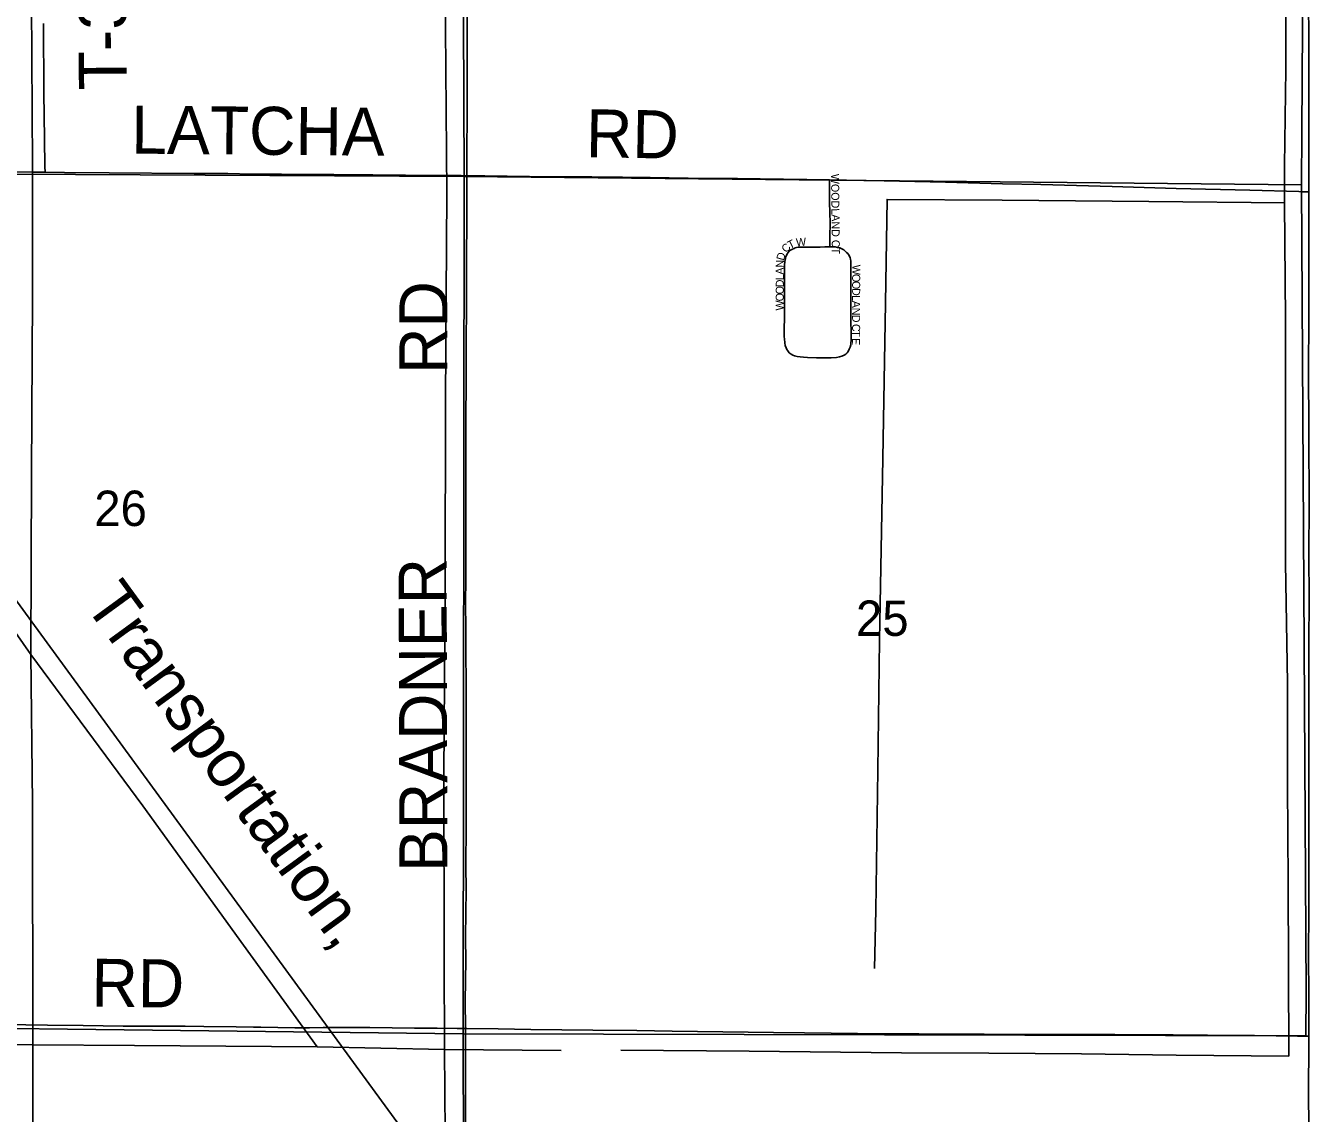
# Model space of a CAD drawing. Extents: x 1443599 to 1910620, y 1028088 to 1361369.
# Drawn here: x 1709845 to 1717870, y 1286641 to 1293435 of the extents above; entities that cross this region are included whole.
import ezdxf

# ---------------------------------------------------------------- set-up
doc = ezdxf.new("R2010")
doc.units = 0
for name, color, linetype in [('GM_X_Adjacent_County', 7, 'Continuous'), ('GM_X_County', 7, 'Continuous'), ('GM_X_County_Road', 7, 'Continuous'), ('GM_X_Minor_River', 7, 'Continuous'), ('GM_X_Rail_Line', 7, 'Continuous'), ('GM_X_Rail_Line_Text', 7, 'Continuous'), ('GM_X_Section', 7, 'Continuous'), ('GM_X_Section_Text', 7, 'Continuous'), ('GM_X_Township', 7, 'Continuous'), ('GM_X_Township_Road', 7, 'Continuous'), ('GM_X_Township_Road_Text', 7, 'Continuous'), ('GM_X_Township_Subdivision', 7, 'Continuous'), ('GM_X_Township_Subdivision_Text', 7, 'Continuous')]:
    doc.layers.add(name, color=color, linetype=linetype)

msp = doc.modelspace()

# ---------------------------------------------------------------- linework, layer by layer
at = {"layer": 'GM_X_Adjacent_County'}
msp.add_lwpolyline([(1717859.2, 1293638.8), (1717860.9, 1293302.4), (1717861, 1293199.1), (1717861.2, 1293085.5), (1717861.6, 1292957), (1717860.8, 1292716.2), (1717861.1, 1292519.7), (1717860.9, 1292397.5), (1717860.5, 1292076.6), (1717861.3, 1291731.9), (1717860.3, 1291584.3), (1717860.1, 1291305.2), (1717860.2, 1290894.9), (1717862.4, 1290435.3), (1717861.6, 1290139.9), (1717862.3, 1289844.4), (1717861.8, 1289581.9), (1717861.8, 1288925.3), (1717861.8, 1288400.1), (1717860.8, 1287924.2), (1717859.1, 1287612.4), (1717860.2, 1287392.2), (1717860.4, 1287349.7), (1717860.2, 1287123.9), (1717860.2, 1287054.3), (1717858.6, 1286793.3), (1717862.2, 1286529.1)], dxfattribs=at)
at = {"layer": 'GM_X_County'}
msp.add_lwpolyline([(1717859.2, 1293638.8), (1717860.9, 1293302.4), (1717861, 1293199.1), (1717861.2, 1293085.5), (1717861.6, 1292957), (1717860.8, 1292716.2), (1717861.1, 1292519.7), (1717860.9, 1292397.5), (1717860.5, 1292076.6), (1717861.3, 1291731.9), (1717860.3, 1291584.3), (1717860.1, 1291305.2), (1717860.2, 1290894.9), (1717862.4, 1290435.3), (1717861.6, 1290139.9), (1717862.3, 1289844.4), (1717861.8, 1289581.9), (1717861.8, 1288925.3), (1717861.8, 1288400.1), (1717860.8, 1287924.2), (1717859.1, 1287612.4), (1717860.2, 1287392.2), (1717860.4, 1287349.7), (1717860.2, 1287123.9), (1717860.2, 1287054.3), (1717858.6, 1286793.3), (1717862.2, 1286529.1)], dxfattribs=at)
at = {"layer": 'GM_X_County_Road'}
for points in [[(1717860.8, 1292716.2), (1717861.6, 1292957), (1717861.3, 1293085.5), (1717861, 1293199.1), (1717860.9, 1293302.4), (1717859.2, 1293638.8), (1717859.6, 1293787), (1717859.5, 1293961.9), (1717859.4, 1294321.6), (1717858.5, 1294515.4), (1717858.3, 1294712.3), (1717857.6, 1294896.2), (1717858.3, 1295109.6), (1717858.6, 1295381.8), (1717858.5, 1295470.7), (1717859.5, 1295800.5), (1717859.3, 1295878.6)], [(1717860.9, 1292397.5), (1717861.1, 1292519.7), (1717860.8, 1292716.2)], [(1717860.2, 1287392.2), (1717859.1, 1287612.4), (1717860.8, 1287924.2), (1717861.9, 1288400.1), (1717861.8, 1288925.3), (1717861.8, 1289581.9), (1717862.3, 1289844.4), (1717861.6, 1290139.9), (1717862.4, 1290435.3), (1717860.2, 1290894.9), (1717860.1, 1291305.2), (1717860.3, 1291584.3), (1717861.4, 1291731.9), (1717860.4, 1292076.6), (1717860.9, 1292397.5)], [(1717860.2, 1287123.9), (1717860.4, 1287349.7), (1717860.2, 1287392.2)], [(1717867.3, 1281828.7), (1717868.6, 1282064.9), (1717868.5, 1282327.6), (1717868.6, 1282491.6), (1717867.4, 1282615.3), (1717865.5, 1283132.1), (1717867.6, 1283641.6), (1717870.4, 1283903.4), (1717869.5, 1284723.7), (1717868.4, 1285101.2), (1717866.2, 1285478.8), (1717865.8, 1285724.9), (1717864.3, 1286135.2), (1717862.2, 1286529.1), (1717858.5, 1286793.3), (1717860.2, 1287054.3), (1717860.2, 1287123.9)]]:
    msp.add_lwpolyline(points, dxfattribs=at)
at = {"layer": 'GM_X_Minor_River'}
for points in [[(1712446.2, 1295954), (1712462.9, 1294601.2), (1712468.4, 1293422.9), (1712476.1, 1292388.9), (1712467.7, 1291096.8), (1712465.2, 1289928.8), (1712456.7, 1288754.9), (1712458.4, 1287600.9), (1712461.5, 1287039.9), (1712468.9, 1285990), (1712470.1, 1285308.8), (1712471.9, 1284283.1), (1712471.8, 1283519.8)], [(1717843.3, 1295990.4), (1717794.9, 1295975.8), (1717765.5, 1295952.1), (1717749, 1295914.3), (1717736, 1295850.3), (1717729.9, 1295589.9), (1717734, 1294836.4), (1717720.1, 1294077.2), (1717717.7, 1293161.6), (1717708.2, 1292562.6), (1717708.5, 1292326.2), (1717715.1, 1291604.8), (1717714.7, 1290695.2), (1717714.9, 1290078.1), (1717727.1, 1289330.7), (1717727, 1288693.6), (1717731.4, 1288084.5), (1717736.2, 1286998.6), (1717033.1, 1287003.9), (1716440, 1287013.5), (1715862.8, 1287016.9), (1715317.5, 1287019.7), (1714364.9, 1287029.1), (1713564.1, 1287036.1)], [(1709886.6, 1283481.5), (1709886.7, 1284751.6), (1709889.6, 1286075.8), (1709889.4, 1287069.4), (1709887.2, 1288578), (1709877.9, 1289507.8), (1709881.8, 1290637.7), (1709887.2, 1291743.5), (1709888.2, 1292565), (1709879.5, 1293915.6), (1709870.7, 1294120.1), (1709863.7, 1294387.6)], [(1705881.7, 1292455.2), (1707034, 1292444.7), (1707737, 1292439.4), (1708015, 1292078.3), (1708871.3, 1290900.4), (1709553.6, 1289967.8), (1709877.9, 1289507.8), (1710576.1, 1288560.9), (1711205.5, 1287691.3), (1711666.8, 1287056.7)], [(1717712.5, 1292328.1), (1716861.7, 1292337.9), (1715945, 1292344.8), (1715226, 1292350.4), (1715215.8, 1291701.4), (1715200.5, 1290732), (1715178.5, 1289596.3), (1715167.7, 1288785.1), (1715155.8, 1287909.8), (1715148.1, 1287545.3)], [(1713190.5, 1287034.1), (1712461.5, 1287039.9), (1711666.8, 1287056.7), (1710524.5, 1287065.2), (1709889.4, 1287069.4), (1708938.8, 1287078.8), (1708098.1, 1287092.3), (1707540.8, 1287095.3)]]:
    msp.add_lwpolyline(points, dxfattribs=at)
at = {"layer": 'GM_X_Rail_Line'}
msp.add_lwpolyline([(1717825.8, 1278822.8), (1716822.1, 1280211.7), (1715637.8, 1281834.7), (1714250.7, 1283728.1), (1713709.7, 1284470.3), (1712898.2, 1285581.7), (1711735.6, 1287174.3), (1709979.1, 1289579.3), (1709386.1, 1290389.9), (1708794.8, 1291203.2), (1707812.5, 1292548.7), (1707536, 1292924.1), (1707405.9, 1293085.4), (1707271.5, 1293263.9), (1705945.1, 1295082.8), (1705293.1, 1295996.6), (1703887.8, 1297922.2), (1701978.7, 1300507.5), (1699576.3, 1303796.8), (1697082, 1307211.8), (1696597.4, 1307873.3)], dxfattribs=at)
at = {"layer": 'GM_X_Section'}
for points in [[(1712561.7, 1297844.2), (1712584.4, 1292492.8), (1707321.6, 1292521.3), (1707289, 1297884.8)], [(1717818.4, 1292774.6), (1717815, 1292440.6), (1712584.4, 1292492.8), (1712561.7, 1297844.2), (1717849.6, 1297674.3)], [(1707321.6, 1292521.3), (1712584.4, 1292492.8), (1712579, 1287137.7), (1707280.6, 1287200.6)], [(1712584.4, 1292492.8), (1717815, 1292440.6), (1717844.4, 1287397.2), (1717842.8, 1287125), (1712579, 1287137.7)], [(1712579, 1287137.7), (1712591.9, 1281818.5), (1712453.9, 1281826), (1707289.8, 1281901.5), (1707280.6, 1287200.6)]]:
    msp.add_lwpolyline(points, close=True, dxfattribs=at)
at = {"layer": 'GM_X_Township'}
msp.add_lwpolyline([(1717859.2, 1293638.8), (1717860.9, 1293302.4), (1717861, 1293199.1), (1717861.2, 1293085.5), (1717861.6, 1292957), (1717860.8, 1292716.2), (1717861.1, 1292519.7), (1717860.9, 1292397.5), (1717860.5, 1292076.6), (1717861.3, 1291731.9), (1717860.3, 1291584.3), (1717860.1, 1291305.2), (1717860.2, 1290894.9), (1717862.4, 1290435.3), (1717861.6, 1290139.9), (1717862.3, 1289844.4), (1717861.8, 1289581.9), (1717861.8, 1288925.3), (1717861.8, 1288400.1), (1717860.8, 1287924.2), (1717859.1, 1287612.4), (1717860.2, 1287392.2), (1717860.4, 1287349.7), (1717860.2, 1287123.9), (1717860.2, 1287054.3), (1717858.6, 1286793.3), (1717862.2, 1286529.1)], dxfattribs=at)
at = {"layer": 'GM_X_Township_Road'}
for points in [[(1712601.2, 1292498.2), (1712601.2, 1292625.6), (1712602.3, 1292901.5), (1712603.6, 1293134.6), (1712602.7, 1293610.8), (1712600.8, 1294041), (1712600.1, 1294303.7), (1712598.7, 1294596), (1712597.2, 1294983.4), (1712597.1, 1295305.3), (1712597, 1295584.3), (1712593.2, 1295942.2), (1712590, 1296050.4), (1712585.1, 1296293.3), (1712584, 1296496.8), (1712579.5, 1297137), (1712576.6, 1297517.8), (1712576.5, 1297521)], [(1709965.8, 1292520), (1709965.1, 1292554.9), (1709961.6, 1292729.5), (1709957.6, 1293015.3), (1709955.7, 1293449.6)], [(1707929.1, 1292547), (1708041.1, 1292545.6), (1708362.9, 1292542.2), (1708628.8, 1292538.6), (1708852.1, 1292536.6), (1709068.8, 1292532.6), (1709889.5, 1292520.7), (1709965.8, 1292520)], [(1709965.8, 1292520), (1710086.5, 1292518.9), (1710365.6, 1292517.2), (1710897.4, 1292512.5), (1711005.8, 1292512.6), (1711107.6, 1292511.1), (1711255.3, 1292508.6), (1711442.5, 1292507), (1711616.4, 1292505.6), (1711770.8, 1292505.5), (1711921.8, 1292503.2), (1712013.7, 1292502.8), (1712420.9, 1292498.9), (1712565.3, 1292498.6), (1712601.2, 1292498.2)], [(1712592, 1287170.7), (1712592, 1287188.4), (1712591.2, 1287326.3), (1712593, 1287483.9), (1712594.1, 1287585), (1712593.7, 1287745.7), (1712596.3, 1288037.9), (1712595.7, 1288188.8), (1712596, 1288431.5), (1712596.7, 1288746), (1712597.3, 1289005.3), (1712596.6, 1289149.7), (1712596.7, 1289274.4), (1712595, 1289573.1), (1712594.6, 1289661.8), (1712593.6, 1289835.7), (1712594.1, 1289970.3), (1712593.8, 1290180.4), (1712593.9, 1290452.9), (1712594.9, 1290754.8), (1712595.4, 1291004.3), (1712596.3, 1291181.6), (1712597.8, 1291483.6), (1712598.9, 1291651), (1712598.4, 1291943.1), (1712600.2, 1292258.3), (1712601.4, 1292393.4), (1712601.2, 1292486.1), (1712601.2, 1292498.2)], [(1712601.2, 1292498.2), (1712617.9, 1292498), (1712713, 1292496.8), (1712992.1, 1292494), (1713195.7, 1292492), (1713382.9, 1292490.7), (1713573.2, 1292488.4), (1713747.3, 1292486.9), (1713983.6, 1292483.8), (1714141.3, 1292481.6), (1714292.3, 1292479.9), (1714433.4, 1292478), (1714725.7, 1292474.5), (1714866.9, 1292472)], [(1714866.9, 1292472), (1715080.2, 1292468.1), (1715208.2, 1292465.6), (1715592.3, 1292457.6), (1715946.8, 1292448), (1716186.5, 1292442.6), (1716632.9, 1292430.6), (1717033.2, 1292419.1), (1717492.8, 1292407.6), (1717798.8, 1292399.2), (1717821, 1292398.5), (1717860.9, 1292397.5)], [(1709699.2, 1287196.6), (1709846.8, 1287193.4), (1709981.4, 1287190.8), (1710204.6, 1287189.3), (1710454, 1287186.2), (1710700.2, 1287185.3), (1710723.1, 1287185.2), (1710745.9, 1287185.4), (1710759, 1287185.3), (1710788.5, 1287185.1), (1710811.5, 1287185), (1710841, 1287184.9), (1710959, 1287183.8), (1711159.2, 1287180.7), (1711267.5, 1287179), (1711313.4, 1287178.5), (1711525.6, 1287175.7), (1711617.6, 1287175.3), (1711702.9, 1287176.5), (1711738.9, 1287176.8), (1711791.4, 1287176.6), (1711870.1, 1287176.4), (1711994.8, 1287176.3), (1712273.7, 1287172.5), (1712414.9, 1287172), (1712540.8, 1287170.6), (1712592, 1287170.7)], [(1712591.9, 1286302.2), (1712593.1, 1286705.9), (1712592.4, 1286998), (1712592, 1287170.7)], [(1712592, 1287170.7), (1712600.3, 1287170.6), (1712796.6, 1287168.4), (1713000.1, 1287164.9), (1713387.4, 1287160), (1713663, 1287157.5), (1713882.9, 1287154.1), (1714516.3, 1287146.8), (1714709.9, 1287144.6), (1715208.7, 1287138.4), (1715425.3, 1287137.1), (1715632.1, 1287135.8), (1715832.3, 1287134.8), (1716065.3, 1287133.7), (1716272.1, 1287133.8), (1716446, 1287133.9), (1716649.5, 1287133.7), (1717013.8, 1287130.9), (1717227.1, 1287129.6), (1717521.9, 1287127), (1717791, 1287123.8), (1717855.3, 1287123.9), (1717860.2, 1287123.9)]]:
    msp.add_lwpolyline(points, dxfattribs=at)
at = {"layer": 'GM_X_Township_Subdivision'}
for points in [[(1714869, 1292055), (1714869, 1292079.2), (1714869, 1292102.2), (1714869, 1292121.2), (1714869.8, 1292198.8), (1714868.6, 1292271.1), (1714867.7, 1292330.5), (1714867.7, 1292383.4), (1714866.8, 1292427), (1714866.9, 1292465.4), (1714866.9, 1292472)], [(1714869, 1292055), (1714836.7, 1292054.2), (1714808.4, 1292052.9), (1714780, 1292051.7), (1714754.1, 1292051.6), (1714683.3, 1292052.1), (1714671.1, 1292050.9), (1714659.8, 1292048.9), (1714652.1, 1292046.8), (1714644.9, 1292044), (1714636, 1292040.4), (1714626.9, 1292035.4), (1714619.6, 1292030.7), (1714615.3, 1292026.9), (1714611.7, 1292023), (1714608.1, 1292018.1), (1714602.9, 1292009.7), (1714597.6, 1291999.5), (1714594.9, 1291993.1), (1714591.1, 1291981.3), (1714587.7, 1291962.5), (1714586.2, 1291940.2), (1714585.9, 1291919.6), (1714585.9, 1291893.3), (1714584.8, 1291804), (1714584.8, 1291750.3), (1714585.2, 1291706.7), (1714584.9, 1291619.9), (1714584, 1291531), (1714584, 1291508.2), (1714584.4, 1291492.1), (1714585.3, 1291479.5), (1714587.5, 1291453.9), (1714590.4, 1291438.4), (1714595.2, 1291423.7), (1714600.5, 1291413.1), (1714605.5, 1291404.9), (1714610.7, 1291398.1), (1714615.6, 1291392.8), (1714621.3, 1291388.4), (1714628.1, 1291383.1), (1714637.4, 1291377.9), (1714649, 1291373.1), (1714663.9, 1291368.9), (1714682.8, 1291366.1), (1714704.9, 1291364.1), (1714728.7, 1291363), (1714784.5, 1291361.4)], [(1714784.5, 1291361.4), (1714837.8, 1291360.7), (1714877, 1291361), (1714909.4, 1291363.6), (1714928.5, 1291366.5), (1714943.6, 1291370.9), (1714957.8, 1291377.3), (1714968, 1291384), (1714976, 1291392), (1714982.8, 1291401.1), (1714989.7, 1291413.9), (1714995, 1291427.9), (1714999, 1291442.8), (1715000.9, 1291451.9), (1715002.4, 1291470.7), (1715002.4, 1291491.6), (1715000.6, 1291616.2), (1715000.6, 1291688.7), (1715000.8, 1291773.9), (1715000.6, 1291788.4), (1715000.8, 1291866.4), (1715000.4, 1291948.4), (1714999.6, 1291965.1), (1714997.7, 1291977.3), (1714995.2, 1291985.8), (1714991.5, 1291996), (1714986.2, 1292005.7), (1714981.9, 1292012), (1714973.9, 1292019.5), (1714965.1, 1292027.5), (1714955.5, 1292034.4), (1714943.8, 1292041.7), (1714930.5, 1292046.9), (1714917.1, 1292050.4), (1714902.6, 1292053), (1714886.7, 1292054.2), (1714869, 1292055)]]:
    msp.add_lwpolyline(points, dxfattribs=at)

# ---------------------------------------------------------------- texts
at = {"layer": 'GM_X_Rail_Line_Text'}
msp.add_text('Transportation,', height=299, rotation=306.11375, dxfattribs=at).set_placement((1710204.7, 1289822.5))
at = {"layer": 'GM_X_Section_Text'}
for s, p in [('26', (1710273.5, 1290309.9)), ('25', (1715032.1, 1289623.5))]:
    msp.add_text(s, height=221, rotation=0.00001, dxfattribs=at).set_placement(p)
at = {"layer": 'GM_X_Township_Road_Text'}
for s, rotation, p in [('T-316', 90.28055, (1710477.4, 1293032.1)), ('LATCHA', 359.49461, (1710503.9, 1292636.4)), ('RD', 359.01867, (1713343.2, 1292614.3)), ('RD', 90, (1712479.8, 1291260)), ('BRADNER', 90.14296, (1712479.8, 1288148.9)), ('RD', 359.51214, (1710255.1, 1287306.9))]:
    msp.add_text(s, height=300, rotation=rotation, dxfattribs=at).set_placement(p)
at = {"layer": 'GM_X_Township_Subdivision_Text'}
for s, rotation, p in [('WOODLAND CT', 270.561, (1714876.5, 1292509.8)), ('C', 45.25754, (1714595.6, 1292013.2)), ('T', 26.11295, (1714619.9, 1292038.8)), ('W', 4.89909, (1714659.6, 1292056.5)), ('D', 74.37879, (1714581.2, 1291964.8)), ('A', 89.91255, (1714580.8, 1291880.4)), ('N', 89.03823, (1714580.9, 1291924.1)), ('W', 269.89912, (1715008.5, 1291942)), ('D', 89.91255, (1714580.7, 1291801.2)), ('L', 89.91802, (1714580.8, 1291845.2)), ('O', 269.90282, (1715008.4, 1291884.8)), ('O', 269.89069, (1715008.3, 1291840.8)), ('O', 89.91255, (1714580.7, 1291757.2)), ('O', 89.91255, (1714580.6, 1291713.2)), ('D', 269.90282, (1715008.3, 1291796.8)), ('W', 89.91593, (1714580.5, 1291656)), ('A', 269.89069, (1715008.1, 1291717.6)), ('L', 269.8907, (1715008.2, 1291752.8)), ('D', 269.89069, (1715008, 1291629.6)), ('N', 269.90282, (1715008, 1291673.6)), ('C', 269.90284, (1715007.9, 1291572.4)), ('T', 269.8907, (1715007.8, 1291532.8)), ('E', 268.44224, (1715007.7, 1291484.7))]:
    msp.add_text(s, height=50, rotation=rotation, dxfattribs=at).set_placement(p)

doc.saveas('drawing.dxf')
